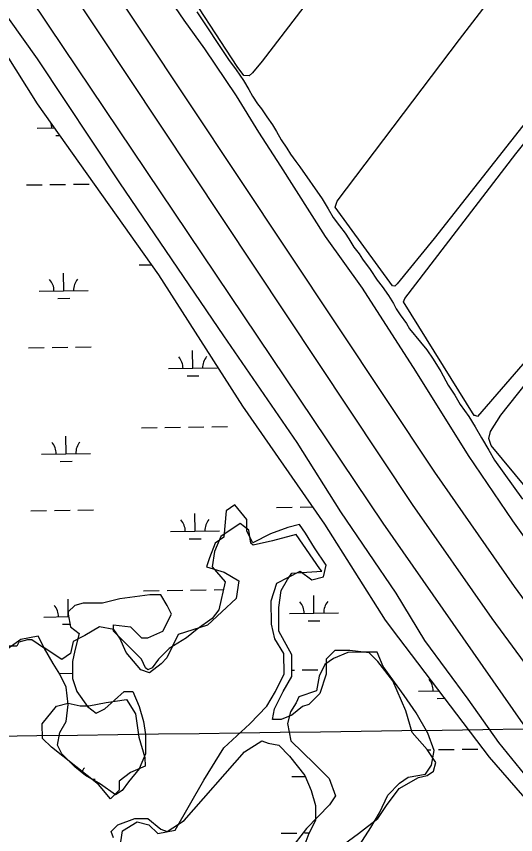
# Model space of a CAD drawing. Extents: x 3767014 to 3805179, y 361544 to 387384.
# Drawn here: x 3776429 to 3777449, y 378956 to 380627 of the extents above; entities that cross this region are included whole.
import ezdxf

# ---------------------------------------------------------------- set-up
doc = ezdxf.new("R2010")
doc.units = 0
for name, color, linetype in [('V-GRID-MAJR', 7, 'Continuous'), ('V-LEVE-TOET', 7, 'Continuous'), ('V-ROAD-CNTR', 7, 'Continuous'), ('V-SITE-VEGE', 7, 'Continuous'), ('V-TOPO-SHOR', 7, 'Continuous'), ('V-WETL-SWMP', 7, 'Continuous')]:
    doc.layers.add(name, color=color, linetype=linetype)

msp = doc.modelspace()

# ---------------------------------------------------------------- linework, layer by layer
at = {"layer": 'V-GRID-MAJR'}
msp.add_spline([(3771088.411, 379085.847), (3773738.277, 379121.596), (3779038.002, 379193.674), (3784337.716, 379266.522), (3789637.419, 379340.141), (3794937.112, 379414.531), (3800236.794, 379489.691), (3802886.631, 379527.561)], degree=3, dxfattribs=at)
at = {"layer": 'V-LEVE-TOET'}
for points in [[(3775802.626, 381650.394), (3775984.015, 381379.702), (3776206.333, 381036.907), (3776495.464, 380607.067), (3776807.78, 380141.86), (3777177.374, 379592.316), (3777463.758, 379182.892), (3777522.386, 379108.087), (3777743.243, 378848.335), (3778082.623, 378517.935), (3778248.898, 378362.94), (3778299.324, 378318.077)], [(3778270.787, 378273.117), (3778082.723, 378434.891), (3777970.968, 378536.858), (3777919.176, 378585.804), (3777871.468, 378637.479), (3777739.257, 378766.648), (3777668.374, 378844.161), (3777615.206, 378905.357), (3777485.692, 379057.673), (3777414.795, 379144.713), (3777352.064, 379233.127), (3777263.431, 379352.819), (3777204.776, 379449.404), (3777091.581, 379615.354), (3777002.921, 379756.83), (3776852.908, 379974.466), (3776640.155, 380287.323), (3776472.401, 380540.333), (3776353.761, 380706.274)]]:
    msp.add_lwpolyline(points, dxfattribs=at)
at = {"layer": 'V-ROAD-CNTR'}
for points in [[(3773538.269, 385185.098), (3774135.962, 384280.668), (3775171.547, 382729.907), (3776335.468, 380987.186), (3777237.86, 379630.58), (3777400.618, 379397.588), (3777524.75, 379228.43), (3777572.199, 379165.201), (3777785.549, 378920.156), (3777964.934, 378731.232), (3778229.788, 378476.71), (3778593.454, 378176.022), (3779012.493, 377893.545)], [(3773625.9, 385186.349), (3774181.119, 384346.19), (3775216.704, 382795.428), (3776380.625, 381052.708), (3777283.017, 379696.102), (3777445.775, 379463.11), (3777569.907, 379293.951), (3777617.356, 379230.723), (3777830.706, 378985.678), (3778010.091, 378796.753), (3778274.944, 378542.232), (3778638.611, 378241.543), (3779057.65, 377959.067)]]:
    msp.add_lwpolyline(points, dxfattribs=at)
at = {"layer": 'V-SITE-VEGE'}
msp.add_lwpolyline([(3777557.381, 381733.283), (3777920.647, 382183.843), (3777940.748, 382204.767), (3777946.165, 382205.547), (3777952.36, 382203.62), (3777965.531, 382192.799), (3778104.618, 382076.47), (3778105.012, 382071.438), (3778099.222, 382057.499), (3777939.64, 381840.952), (3777670.686, 381491.522), (3777304.733, 381023.155), (3776931.061, 380535.426), (3776911.738, 380511.794), (3776904.779, 380505.593), (3776893.552, 380506.352), (3776880.371, 380524.526), (3776758.231, 380712.09), (3776758.222, 380718.284), (3776764.403, 380728.741), (3776932.894, 380939.105), (3777179.451, 381247.096), (3777553.899, 381730.182)], close=True, dxfattribs=at)
for points in [[(3778071.076, 381170.769), (3777594.202, 380569.511), (3777282.729, 380173.581), (3777206.984, 380080.602), (3777201.956, 380076.338), (3777197.311, 380077.106), (3777080.233, 380237.583), (3777084.088, 380249.974), (3777334.101, 380579.644), (3777675.704, 381023.212)], [(3778252.515, 380917.865), (3777835.161, 380385.187), (3777560.412, 380028.392), (3777371.029, 379809.873), (3777366.382, 379811.804), (3777364.447, 379812.189), (3777220.188, 380044.236), (3777222.502, 380051.205), (3777449.334, 380346.015), (3777951.332, 380975.945)], [(3778414.78, 380784.729), (3778241.351, 380549.393), (3777981.661, 380221.648), (3777660.524, 379816.418), (3777517.553, 379624.662), (3777509.046, 379618.846), (3777498.204, 379623.089), (3777471.836, 379662.923), (3777398.966, 379751.079), (3777394.304, 379765.007), (3777397.383, 379779.718), (3777418.631, 379812.642), (3777654.749, 380110.173), (3778073.257, 380649.821)]]:
    msp.add_lwpolyline(points, dxfattribs=at)
at = {"layer": 'V-TOPO-SHOR'}
for points in [[(3776710.238, 380708.314), (3776771.413, 380619.119), (3776813.299, 380560.825), (3776877.789, 380464.44), (3776923.582, 380390.786), (3776968.398, 380320.826), (3777059.784, 380177.409), (3777135.566, 380072.285), (3777244.682, 379902.438), (3777352.05, 379730.646), (3777442.453, 379597.339), (3777569.47, 379419.931)], [(3776797.454, 380636.265), (3776862.334, 380538.907), (3776878.309, 380517.729), (3776893.31, 380495.965), (3776903.639, 380477.697), (3776911.241, 380464.092), (3776921.956, 380448.546), (3776930.138, 380437.859), (3776940.658, 380421.535), (3776952.154, 380405.212), (3776960.337, 380391.804), (3776970.084, 380374.895), (3776981.385, 380357.795), (3776989.177, 380345.941), (3776999.698, 380330.978), (3777008.463, 380319.708), (3777053.663, 380254.418), (3777065.746, 380233.817), (3777076.463, 380216.327), (3777089.126, 380199.032), (3777100.812, 380184.071), (3777108.412, 380172.995), (3777118.74, 380156.087), (3777129.064, 380142.097), (3777136.465, 380131.603), (3777151.662, 380110.423), (3777165.887, 380088.464), (3777176.209, 380075.253), (3777189.066, 380057.376), (3777199.2, 380040.662), (3777205.049, 380029.971), (3777213.425, 380017.341), (3777225.893, 379999.851), (3777232.324, 379989.165), (3777254.334, 379962.158), (3777267.384, 379946.419), (3777280.827, 379926.988), (3777296.025, 379902.113), (3777310.84, 379874.125), (3777324.48, 379853.526), (3777335.783, 379834.479), (3777353.121, 379809.801), (3777366.372, 379789.202), (3777379.235, 379766.463), (3777394.046, 379741.588), (3777405.741, 379720.793), (3777463.015, 379641.318)], [(3776640.693, 378928.072), (3776646.161, 378963.95), (3776675.742, 378982.261), (3776699.688, 378976.627), (3776717.834, 378958.978), (3776753.546, 378965.441), (3776811.796, 379067.689), (3776852.645, 379133.893), (3776905.675, 379182.366), (3776940.972, 379218.658), (3776958.456, 379248.736), (3776975.856, 379284.78), (3776975.276, 379326.54), (3776956.964, 379356.121), (3776950.584, 379385.867), (3776949.921, 379433.594), (3776961.355, 379469.555), (3777008.75, 379494.081), (3777032.862, 379476.515), (3777056.643, 379482.812), (3777062.277, 379506.759), (3777037.916, 379542.222), (3777019.605, 379571.803), (3777007.424, 379589.534), (3776983.644, 379583.237), (3776948.015, 379570.808), (3776912.468, 379552.413), (3776900.205, 379576.111), (3776899.956, 379594.008), (3776899.874, 379599.974), (3776875.596, 379629.472), (3776857.864, 379617.292), (3776852.644, 379563.516), (3776834.912, 379551.336), (3776823.395, 379521.341), (3776817.678, 379503.361), (3776853.639, 379491.926), (3776883.716, 379474.443), (3776878.248, 379438.565), (3776819.335, 379384.044), (3776759.926, 379365.318), (3776748.325, 379341.289), (3776736.725, 379317.26), (3776724.959, 379305.162), (3776701.345, 379286.933), (3776683.364, 379292.651), (3776653.038, 379328.031), (3776640.692, 379357.695), (3776628.512, 379375.426), (3776598.6, 379380.978), (3776569.019, 379362.666), (3776545.321, 379350.403), (3776539.687, 379326.457), (3776521.955, 379314.276), (3776485.829, 379337.642), (3776473.566, 379361.34), (3776437.854, 379354.877), (3776361.044, 379300.107)], [(3777129.891, 378934.867), (3777153.257, 378970.994), (3777170.74, 379001.072), (3777188.141, 379037.115), (3777211.673, 379061.31), (3777229.404, 379073.49), (3777265.116, 379079.953), (3777276.799, 379098.017), (3777282.351, 379127.929), (3777269.922, 379163.558), (3777245.479, 379204.987), (3777221.118, 379240.451), (3777178.528, 379299.529), (3777166.182, 379329.192), (3777136.353, 379328.778), (3777106.524, 379328.364), (3777076.861, 379316.018), (3777059.129, 379303.837), (3777047.529, 379279.808), (3777041.977, 379249.896), (3777006.348, 379237.467), (3777000.548, 379225.453), (3776988.865, 379207.39), (3776983.231, 379183.443), (3776989.694, 379147.731), (3777038.083, 379100.668), (3777068.327, 379071.253), (3777080.756, 379035.623), (3777069.073, 379017.56), (3777022.009, 378969.171), (3776998.56, 378939.01)]]:
    msp.add_lwpolyline(points, dxfattribs=at)
msp.add_lwpolyline([(3776597.109, 379058.74), (3776500.578, 379134.97), (3776482.432, 379152.619), (3776482.018, 379182.448), (3776511.35, 379218.657), (3776535.13, 379224.955), (3776559.076, 379219.32), (3776576.974, 379219.569), (3776612.686, 379226.032), (3776654.364, 379232.578), (3776672.676, 379202.997), (3776679.305, 379155.354), (3776691.816, 379113.758), (3776692.065, 379095.861), (3776662.401, 379083.515), (3776638.787, 379065.286), (3776639.035, 379047.388), (3776639.035, 379047.388), (3776621.387, 379029.242)], close=True, dxfattribs=at)
at = {"layer": 'V-WETL-SWMP'}
for p, q in [((3776471.275, 380398.647), (3776506.174, 380399.132)), ((3776509.486, 380383.745), (3776517.04, 380383.85)), ((3776545.463, 380284.234), (3776577.46, 380284.679)), ((3776449.473, 380282.901), (3776481.47, 380283.345)), ((3776497.468, 380283.568), (3776529.465, 380284.012)), ((3776679.763, 380119.583), (3776704.716, 380119.93)), ((3776525.891, 380066.699), (3776525.391, 380102.695)), ((3776475.896, 380066.004), (3776575.886, 380067.393)), ((3776514.107, 380051.102), (3776538.104, 380051.436)), ((3776454.093, 379950.258), (3776486.09, 379950.703)), ((3776502.089, 379950.925), (3776534.086, 379951.369)), ((3776550.084, 379951.592), (3776582.081, 379952.036)), ((3776789.55, 379908.484), (3776789.05, 379944.48)), ((3776739.555, 379907.789), (3776839.545, 379909.178)), ((3776777.766, 379892.887), (3776801.763, 379893.221)), ((3776684.384, 379786.94), (3776716.381, 379787.385)), ((3776732.38, 379787.607), (3776764.376, 379788.051)), ((3776780.375, 379788.273), (3776812.372, 379788.718)), ((3776828.37, 379788.94), (3776860.367, 379789.385)), ((3776530.512, 379734.056), (3776530.012, 379770.052)), ((3776480.517, 379733.361), (3776580.507, 379734.75)), ((3776518.727, 379718.46), (3776542.725, 379718.793)), ((3776458.714, 379617.615), (3776490.711, 379618.06)), ((3776506.71, 379618.282), (3776538.707, 379618.726)), ((3776554.705, 379618.949), (3776586.702, 379619.393)), ((3776960.574, 379624.587), (3776992.571, 379625.031)), ((3777008.569, 379625.253), (3777033.636, 379625.602)), ((3776794.171, 379575.841), (3776793.671, 379611.837)), ((3776744.176, 379575.146), (3776844.166, 379576.535)), ((3776782.386, 379560.244), (3776806.384, 379560.578)), ((3776689.005, 379454.297), (3776721.002, 379454.742)), ((3776737, 379454.964), (3776768.997, 379455.408)), ((3776784.996, 379455.631), (3776816.993, 379456.075)), ((3776832.991, 379456.297), (3776851.895, 379456.56)), ((3776535.133, 379401.413), (3776534.633, 379437.409)), ((3777036.992, 379408.384), (3777036.492, 379444.381)), ((3776485.138, 379400.718), (3776536.003, 379401.425)), ((3776986.997, 379407.69), (3777086.987, 379409.079)), ((3776523.348, 379385.817), (3776538.568, 379386.028)), ((3777025.208, 379392.788), (3777049.205, 379393.121)), ((3776516.386, 379285.709), (3776543.327, 379286.083)), ((3776991.709, 379292.312), (3776997.192, 379292.388)), ((3777013.19, 379292.61), (3777045.187, 379293.055)), ((3777061.185, 379293.277), (3777061.955, 379293.288)), ((3777250.656, 379249.475), (3777292.017, 379250.049)), ((3777288.867, 379234.573), (3777303.608, 379234.778)), ((3777268.549, 379129.641), (3777275.478, 379129.737)), ((3777291.476, 379129.959), (3777323.473, 379130.404)), ((3777339.471, 379130.626), (3777371.468, 379131.07)), ((3776539.266, 379103.891), (3776539.254, 379104.766)), ((3776584.071, 379069.386), (3776589.749, 379069.464)), ((3776991.617, 379075.047), (3777018.853, 379075.425)), ((3776969.815, 378959.301), (3777001.812, 378959.745)), ((3777017.81, 378959.968), (3777027.54, 378960.103))]:
    msp.add_line(p, q, dxfattribs=at)
for points in [[(3776340.153, 380656.733), (3776471.224, 380448.279), (3776719.427, 380099.241), (3776891.21, 379830.846), (3777058.392, 379589.925), (3777182.79, 379394.545), (3777209.926, 379358.197), (3777394.838, 379114.588), (3777716.913, 378744.507)], [(3777079.516, 379332.089), (3777061.955, 379314.517), (3777061.955, 379283.766), (3777048.784, 379244.229), (3777026.832, 379222.264), (3777013.661, 379217.871), (3776991.709, 379200.299), (3776969.758, 379191.513), (3776952.196, 379191.513), (3776956.587, 379213.478), (3776974.148, 379248.622), (3776991.709, 379279.373), (3776991.709, 379323.303), (3776965.367, 379371.626), (3776965.367, 379419.948), (3776969.758, 379455.092), (3776982.929, 379477.057), (3776991.709, 379490.236), (3777053.174, 379494.629), (3777048.784, 379499.022), (3777000.49, 379569.31), (3776952.196, 379556.131), (3776912.683, 379547.345), (3776908.293, 379551.738), (3776903.902, 379578.096), (3776886.341, 379591.275), (3776846.828, 379564.917), (3776833.657, 379534.166), (3776829.266, 379503.415), (3776855.609, 379472.664), (3776842.437, 379415.555), (3776829.266, 379397.984), (3776798.534, 379376.019), (3776776.582, 379358.447), (3776741.459, 379336.482), (3776719.508, 379314.517), (3776706.337, 379296.945), (3776697.556, 379292.552), (3776693.166, 379296.945), (3776684.385, 379314.517), (3776627.31, 379371.626), (3776627.31, 379384.805), (3776662.433, 379380.412), (3776684.385, 379358.447), (3776697.556, 379358.447), (3776728.288, 379371.626), (3776745.85, 379406.769), (3776737.069, 379424.341), (3776723.898, 379446.306), (3776701.946, 379446.306), (3776640.481, 379437.52), (3776605.359, 379428.734), (3776565.845, 379428.734), (3776548.284, 379424.341), (3776535.113, 379411.162), (3776535.113, 379406.769), (3776539.503, 379380.412), (3776557.065, 379367.233), (3776548.284, 379332.089), (3776543.894, 379310.124), (3776543.894, 379274.98), (3776552.674, 379248.622), (3776574.626, 379217.871), (3776592.187, 379204.692), (3776609.749, 379213.478), (3776649.262, 379248.622), (3776666.823, 379248.622), (3776679.994, 379217.871), (3776688.775, 379187.12), (3776693.166, 379160.762), (3776693.166, 379121.225), (3776679.994, 379090.475), (3776658.043, 379064.117), (3776644.872, 379046.545), (3776631.701, 379037.759), (3776600.968, 379059.724), (3776570.236, 379077.296), (3776548.284, 379094.868), (3776521.942, 379121.225), (3776513.161, 379138.797), (3776517.551, 379165.155), (3776530.723, 379187.12), (3776535.113, 379222.264), (3776530.723, 379257.408), (3776517.551, 379283.766), (3776504.38, 379305.731), (3776486.819, 379336.482), (3776460.477, 379354.054), (3776451.696, 379354.054), (3776434.135, 379349.661), (3776429.744, 379340.875), (3776403.402, 379340.875)], [(3777079.516, 378923.541), (3777127.81, 378958.685), (3777167.323, 378989.436), (3777184.885, 379015.794), (3777211.227, 379050.938), (3777250.74, 379072.903), (3777268.302, 379077.296), (3777281.473, 379086.082), (3777285.863, 379103.654), (3777268.302, 379130.011), (3777237.569, 379165.155), (3777224.398, 379209.085), (3777198.056, 379270.587), (3777167.323, 379310.124), (3777149.762, 379327.696), (3777110.249, 379332.089), (3777079.516, 379332.089)], [(3776627.31, 378949.899), (3776622.92, 378963.078), (3776636.091, 378976.257), (3776671.214, 378989.436), (3776697.556, 378989.436), (3776723.898, 378967.471), (3776737.069, 378963.078), (3776772.192, 378985.043), (3776895.122, 379125.618), (3776930.245, 379147.583), (3776943.416, 379143.19), (3776965.367, 379138.797), (3776987.319, 379116.832), (3777018.052, 379077.296), (3777031.223, 379046.545), (3777040.003, 379015.794), (3777040.003, 378985.043), (3777026.832, 378958.685), (3777018.052, 378936.72)]]:
    msp.add_lwpolyline(points, dxfattribs=at)
for centre, start, end in [((3776466.026, 380399.049), 0.024037, 13.79685), ((3776470.647, 380066.406), 0.024037, 41.567695), ((3776581.122, 380067.941), 140.024034, 181.567693), ((3776734.306, 379908.191), 0.024037, 41.567695), ((3776844.781, 379909.726), 140.024034, 181.567693), ((3776475.268, 379733.763), 0.024037, 41.567695), ((3776585.743, 379735.298), 140.024034, 181.567693), ((3776849.402, 379577.083), 140.024034, 181.567693), ((3776738.927, 379575.548), 0.024037, 41.567695), ((3777092.223, 379409.626), 140.024034, 181.567693), ((3776479.889, 379401.12), 0.024037, 41.567695), ((3776981.748, 379408.092), 0.024037, 41.567695), ((3777245.407, 379249.877), 0.024037, 41.567695), ((3776594.985, 379070.012), 140.024034, 157.43209)]:
    msp.add_arc(centre, 35.246, start, end, dxfattribs=at)

doc.saveas('drawing.dxf')
